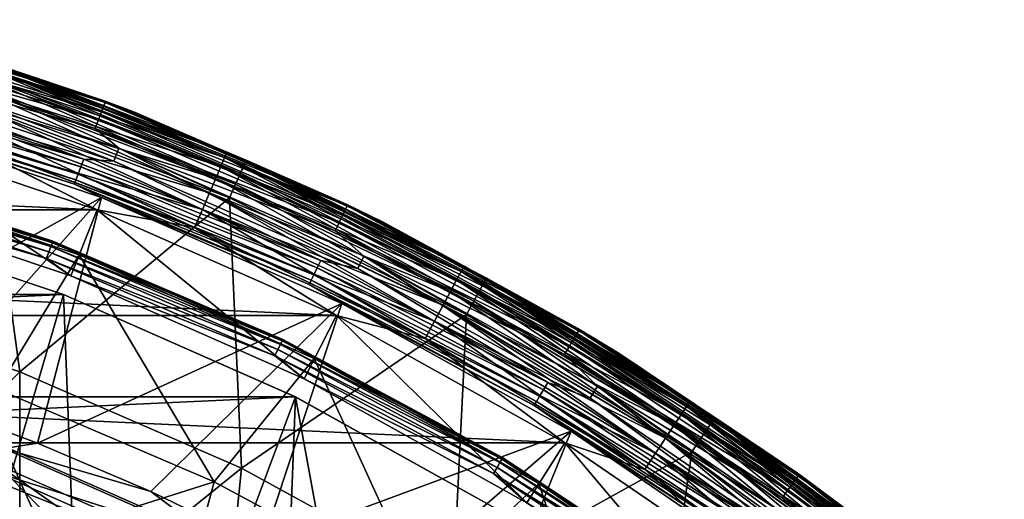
# Model space of a CAD drawing. Header units: metres. Extents: x -22 to 22, y 0 to 204.
# Tile 496 of 497: x 7.25 to 14.8, y 199.67 to 203.35. Entities that reach past the tile are written whole.
import ezdxf

# ---------------------------------------------------------------- set-up
doc = ezdxf.new("R2010")
doc.units = ezdxf.units.M
doc.layers.add('solid_002_SW0002', color=7, linetype='CONTINUOUS')
doc.layers.add('solid_002_SW0002_01', color=7, linetype='CONTINUOUS')

msp = doc.modelspace()

# ---------------------------------------------------------------- linework, layer by layer
at = {"layer": 'solid_002_SW0002'}
for points in [[(7.585134, 201.24202, 0.72), (-7.585134, 201.24202, 0.72), (-9.361092, 200.458115, 0.72)], [(9.361092, 200.458115, 0.72), (-9.361092, 200.458115, 0.72), (-11.055089, 199.514206, 0.72)]]:
    msp.add_3dface(points, dxfattribs=at)
at = {"layer": 'solid_002_SW0002_01'}
for points in [[(5.962482, 203.264572, 242.637985), (5.975168, 203.310532, 242.700211), (7.891852, 202.687759, 242.700211)], [(5.975168, 203.310532, 242.700211), (5.983131, 203.339386, 242.772659), (7.90237, 202.71579, 242.772659)], [(7.891852, 202.687759, 242.700211), (5.975168, 203.310532, 242.700211), (7.90237, 202.71579, 242.772659)], [(6.157417, 203.301071, 242.850006), (5.978518, 203.351181, 254.109192), (7.896465, 202.728836, 254.109192)], [(7.066217, 203.006973, 254.275314), (7.896465, 202.728836, 254.109192), (5.978518, 203.351181, 254.109192)], [(7.90237, 202.71579, 242.772659), (5.983131, 203.339386, 242.772659), (6.157417, 203.301071, 242.850006)], [(6.157417, 203.301071, 0.8), (6.157417, 203.301071, 240.449997), (8.127937, 202.640625, 240.449997)], [(6.948132, 203.044159, 240.606079), (8.127937, 202.640625, 240.449997), (6.157417, 203.301071, 240.449997)], [(8.127937, 202.640625, 0.8), (6.157417, 203.301071, 0.8), (8.127937, 202.640625, 240.449997)], [(6.948189, 203.044327, 0.644852), (6.157417, 203.301071, 0.8), (8.127937, 202.640625, 0.8)], [(8.127937, 202.640625, 242.850006), (6.157417, 203.301071, 242.850006), (7.896465, 202.728836, 254.109192)], [(7.90237, 202.71579, 242.772659), (6.157417, 203.301071, 242.850006), (8.127937, 202.640625, 242.850006)], [(5.945941, 203.204636, 242.590225), (5.962482, 203.264572, 242.637985), (7.875098, 202.643127, 242.637985)], [(7.875098, 202.643127, 242.637985), (5.962482, 203.264572, 242.637985), (7.891852, 202.687759, 242.700211)], [(5.926674, 203.134827, 242.560226), (5.945941, 203.204636, 242.590225), (7.853251, 202.584915, 242.590225)], [(7.853251, 202.584915, 242.590225), (5.945941, 203.204636, 242.590225), (7.875098, 202.643127, 242.637985)], [(7.827804, 202.517105, 242.560226), (6.06556, 203.014999, 242.550003), (5.926674, 203.134827, 242.560226)], [(7.827804, 202.517105, 242.560226), (5.926674, 203.134827, 242.560226), (7.853251, 202.584915, 242.590225)], [(7.970619, 202.265915, 242.550003), (6.036558, 202.913025, 242.550003), (6.06556, 203.014999, 242.550003)], [(7.970619, 202.265915, 242.550003), (6.06556, 203.014999, 242.550003), (8.008899, 202.364792, 242.550003)], [(7.827804, 202.517105, 242.560226), (8.008899, 202.364792, 242.550003), (6.06556, 203.014999, 242.550003)], [(6.934046, 203.000793, 240.756287), (6.911165, 202.930374, 240.894714), (8.790006, 202.225235, 240.894714)], [(6.934157, 203.001144, 0.494579), (8.819247, 202.293655, 0.494579), (6.911327, 202.930878, 0.356066)], [(6.948132, 203.044159, 240.606079), (6.934046, 203.000793, 240.756287), (8.819106, 202.29332, 240.756287)], [(8.819106, 202.29332, 240.756287), (6.934046, 203.000793, 240.756287), (8.790006, 202.225235, 240.894714)], [(6.948189, 203.044327, 0.644852), (8.837093, 202.335403, 0.644852), (6.934157, 203.001144, 0.494579)], [(8.837093, 202.335403, 0.644852), (8.819247, 202.293655, 0.494579), (6.934157, 203.001144, 0.494579)], [(8.837022, 202.335236, 240.606079), (8.127937, 202.640625, 240.449997), (6.948132, 203.044159, 240.606079)], [(8.837022, 202.335236, 240.606079), (6.948132, 203.044159, 240.606079), (8.819106, 202.29332, 240.756287)], [(6.948189, 203.044327, 0.644852), (8.127937, 202.640625, 0.8), (8.837093, 202.335403, 0.644852)], [(7.066217, 203.006973, 254.275314), (7.05317, 202.96756, 254.437454), (8.967161, 202.235458, 254.437454)], [(8.983749, 202.273514, 254.275314), (7.896465, 202.728836, 254.109192), (7.066217, 203.006973, 254.275314)], [(8.983749, 202.273514, 254.275314), (7.066217, 203.006973, 254.275314), (8.967161, 202.235458, 254.437454)], [(7.739406, 202.28157, 242.557785), (5.859746, 202.892303, 242.557785), (6.036558, 202.913025, 242.550003)], [(7.739406, 202.28157, 242.557785), (6.036558, 202.913025, 242.550003), (7.970619, 202.265915, 242.550003)], [(6.911165, 202.930374, 240.894714), (6.880372, 202.835602, 241.016022), (8.750841, 202.133606, 241.016022)], [(6.911327, 202.930878, 0.356066), (8.790211, 202.225723, 0.356066), (6.880578, 202.836243, 0.234648)], [(8.790006, 202.225235, 240.894714), (6.911165, 202.930374, 240.894714), (8.750841, 202.133606, 241.016022)], [(8.819247, 202.293655, 0.494579), (8.790211, 202.225723, 0.356066), (6.911327, 202.930878, 0.356066)], [(7.05317, 202.96756, 254.437454), (7.031807, 202.90303, 254.590393), (8.940001, 202.173141, 254.590393)], [(8.967161, 202.235458, 254.437454), (7.05317, 202.96756, 254.437454), (8.940001, 202.173141, 254.590393)], [(5.8426, 202.830185, 242.58078), (5.859746, 202.892303, 242.557785), (7.739406, 202.28157, 242.557785)], [(6.880372, 202.835602, 241.016022), (6.842852, 202.720139, 241.115524), (8.70312, 202.021957, 241.115524)], [(6.880578, 202.836243, 0.234648), (8.751102, 202.134216, 0.234648), (6.843094, 202.720871, 0.134999)], [(8.750841, 202.133606, 241.016022), (6.880372, 202.835602, 241.016022), (8.70312, 202.021957, 241.115524)], [(8.790211, 202.225723, 0.356066), (8.751102, 202.134216, 0.234648), (6.880578, 202.836243, 0.234648)], [(7.031807, 202.90303, 254.590393), (7.002727, 202.815186, 254.729858), (8.90303, 202.088318, 254.729858)], [(8.940001, 202.173141, 254.590393), (7.031807, 202.90303, 254.590393), (8.90303, 202.088318, 254.729858)], [(5.827287, 202.774704, 242.617767), (7.696535, 202.167343, 242.617767), (5.814602, 202.728729, 242.66684)], [(5.8426, 202.830185, 242.58078), (7.716761, 202.221237, 242.58078), (5.827287, 202.774704, 242.617767)], [(7.716761, 202.221237, 242.58078), (7.696535, 202.167343, 242.617767), (5.827287, 202.774704, 242.617767)], [(5.8426, 202.830185, 242.58078), (7.739406, 202.28157, 242.557785), (7.716761, 202.221237, 242.58078)], [(7.002727, 202.815186, 254.729858), (6.966783, 202.706604, 254.851822), (8.857333, 201.983459, 254.851822)], [(8.90303, 202.088318, 254.729858), (7.002727, 202.815186, 254.729858), (8.857333, 201.983459, 254.851822)], [(6.966783, 202.706604, 254.851822), (5.490103, 201.232071, 256.398529), (7.249056, 200.651016, 256.398529)], [(5.814602, 202.728729, 242.66684), (7.679781, 202.122696, 242.66684), (5.805205, 202.694687, 242.725449)], [(5.805205, 202.694687, 242.725449), (7.66737, 202.08963, 242.725449), (5.965853, 202.627792, 242.790192)], [(7.679781, 202.122696, 242.66684), (7.66737, 202.08963, 242.725449), (5.805205, 202.694687, 242.725449)], [(7.696535, 202.167343, 242.617767), (7.679781, 202.122696, 242.66684), (5.814602, 202.728729, 242.66684)], [(6.842852, 202.720139, 241.115524), (6.800049, 202.588394, 241.189407), (8.648682, 201.894592, 241.189407)], [(6.843094, 202.720871, 0.134999), (8.703428, 202.02269, 0.134999), (6.800318, 202.589233, 0.060957)], [(8.70312, 202.021957, 241.115524), (6.842852, 202.720139, 241.115524), (8.648682, 201.894592, 241.189407)], [(8.751102, 202.134216, 0.234648), (8.703428, 202.02269, 0.134999), (6.843094, 202.720871, 0.134999)], [(8.857333, 201.983459, 254.851822), (6.966783, 202.706604, 254.851822), (7.249056, 200.651016, 256.398529)], [(7.875098, 202.643127, 242.637985), (7.891852, 202.687759, 242.700211), (9.744996, 201.895691, 242.700211)], [(7.891852, 202.687759, 242.700211), (7.90237, 202.71579, 242.772659), (9.757984, 201.922668, 242.772659)], [(9.744996, 201.895691, 242.700211), (7.891852, 202.687759, 242.700211), (9.757984, 201.922668, 242.772659)], [(8.127937, 202.640625, 242.850006), (7.896465, 202.728836, 254.109192), (9.750994, 201.937286, 254.109192)], [(8.983749, 202.273514, 254.275314), (9.750994, 201.937286, 254.109192), (7.896465, 202.728836, 254.109192)], [(9.757984, 201.922668, 242.772659), (7.90237, 202.71579, 242.772659), (8.127937, 202.640625, 242.850006)], [(5.597085, 200.721924, 252.292862), (5.965853, 202.627792, 242.790192), (7.875068, 201.9879, 242.790192)], [(7.66737, 202.08963, 242.725449), (7.875068, 201.9879, 242.790192), (5.965853, 202.627792, 242.790192)], [(7.853251, 202.584915, 242.590225), (7.875098, 202.643127, 242.637985), (9.724308, 201.852737, 242.637985)], [(9.724308, 201.852737, 242.637985), (7.875098, 202.643127, 242.637985), (9.744996, 201.895691, 242.700211)], [(8.127937, 202.640625, 0.8), (8.127937, 202.640625, 240.449997), (10.029113, 201.801178, 240.449997)], [(8.837022, 202.335236, 240.606079), (10.029113, 201.801178, 240.449997), (8.127937, 202.640625, 240.449997)], [(10.029113, 201.801178, 0.8), (8.127937, 202.640625, 0.8), (10.029113, 201.801178, 240.449997)], [(8.837093, 202.335403, 0.644852), (8.127937, 202.640625, 0.8), (10.029113, 201.801178, 0.8)], [(10.029113, 201.801178, 242.850006), (8.127937, 202.640625, 242.850006), (9.750994, 201.937286, 254.109192)], [(9.757984, 201.922668, 242.772659), (8.127937, 202.640625, 242.850006), (10.029113, 201.801178, 242.850006)], [(6.800049, 202.588394, 241.189407), (6.753612, 202.44548, 241.234818), (8.589621, 201.756409, 241.234818)], [(6.800318, 202.589233, 0.060957), (8.649024, 201.895401, 0.060957), (6.753898, 202.446365, 0.015372)], [(8.648682, 201.894592, 241.189407), (6.800049, 202.588394, 241.189407), (8.589621, 201.756409, 241.234818)], [(8.703428, 202.02269, 0.134999), (8.649024, 201.895401, 0.060957), (6.800318, 202.589233, 0.060957)], [(7.827804, 202.517105, 242.560226), (7.853251, 202.584915, 242.590225), (9.697331, 201.796722, 242.590225)], [(9.697331, 201.796722, 242.590225), (7.853251, 202.584915, 242.590225), (9.724308, 201.852737, 242.637985)], [(-7.841535, 201.893372), (-5.942489, 202.530304), (7.841534, 201.893372)], [(-5.942489, 202.530304), (5.942489, 202.530304), (7.841534, 201.893372)], [(5.790373, 202.006287, 241.25), (7.640883, 201.385941, 241.25), (5.94249, 202.530304, 241.25)], [(6.753898, 202.446365, 0.015372), (7.841534, 201.893372), (5.942489, 202.530304)], [(7.640883, 201.385941, 241.25), (7.841535, 201.893372, 241.25), (5.94249, 202.530304, 241.25)], [(6.753612, 202.44548, 241.234818), (5.94249, 202.530304, 241.25), (7.841535, 201.893372, 241.25)], [(9.665908, 201.731461, 242.560226), (8.008899, 202.364792, 242.550003), (7.827804, 202.517105, 242.560226)], [(9.665908, 201.731461, 242.560226), (7.827804, 202.517105, 242.560226), (9.697331, 201.796722, 242.590225)], [(8.589621, 201.756409, 241.234818), (6.753612, 202.44548, 241.234818), (7.841535, 201.893372, 241.25)], [(6.753898, 202.446365, 0.015372), (8.589984, 201.757263, 0.015372), (7.841534, 201.893372)], [(8.649024, 201.895401, 0.060957), (8.589984, 201.757263, 0.015372), (6.753898, 202.446365, 0.015372)], [(9.839531, 201.441986, 242.550003), (7.970619, 202.265915, 242.550003), (8.008899, 202.364792, 242.550003)], [(9.839531, 201.441986, 242.550003), (8.008899, 202.364792, 242.550003), (9.886774, 201.536911, 242.550003)], [(9.665908, 201.731461, 242.560226), (9.886774, 201.536911, 242.550003), (8.008899, 202.364792, 242.550003)], [(8.837022, 202.335236, 240.606079), (8.819106, 202.29332, 240.756287), (10.63316, 201.419724, 240.756287)], [(8.837093, 202.335403, 0.644852), (10.654847, 201.460022, 0.644852), (8.819247, 202.293655, 0.494579)], [(10.65476, 201.459869, 240.606079), (10.029113, 201.801178, 240.449997), (8.837022, 202.335236, 240.606079)], [(10.65476, 201.459869, 240.606079), (8.837022, 202.335236, 240.606079), (10.63316, 201.419724, 240.756287)], [(8.837093, 202.335403, 0.644852), (10.029113, 201.801178, 0.8), (10.654847, 201.460022, 0.644852)], [(5.677411, 202.231628, 241.377365), (7.498582, 201.639908, 241.377365), (5.669478, 202.202896, 241.3255)], [(5.680908, 202.244308, 241.43573), (7.503201, 201.652206, 241.43573), (5.677411, 202.231628, 241.377365)], [(7.503201, 201.652206, 241.43573), (7.498582, 201.639908, 241.377365), (5.677411, 202.231628, 241.377365)], [(5.679657, 202.239777, 241.495361), (7.501549, 201.647812, 241.495361), (5.680908, 202.244308, 241.43573)], [(5.679657, 202.239777, 241.495361), (5.836421, 202.172897, 241.550888), (7.501549, 201.647812, 241.495361)], [(7.501549, 201.647812, 241.495361), (7.503201, 201.652206, 241.43573), (5.680908, 202.244308, 241.43573)], [(7.716761, 202.221237, 242.58078), (7.739406, 202.28157, 242.557785), (9.556752, 201.504807, 242.557785)], [(9.556752, 201.504807, 242.557785), (7.739406, 202.28157, 242.557785), (7.970619, 202.265915, 242.550003)], [(9.556752, 201.504807, 242.557785), (7.970619, 202.265915, 242.550003), (9.839531, 201.441986, 242.550003)], [(8.819106, 202.29332, 240.756287), (8.790006, 202.225235, 240.894714), (10.598073, 201.354523, 240.894714)], [(8.819247, 202.293655, 0.494579), (10.63333, 201.420044, 0.494579), (8.790211, 202.225723, 0.356066)], [(10.63316, 201.419724, 240.756287), (8.819106, 202.29332, 240.756287), (10.598073, 201.354523, 240.894714)], [(10.654847, 201.460022, 0.644852), (10.63333, 201.420044, 0.494579), (8.819247, 202.293655, 0.494579)], [(8.967161, 202.235458, 254.437454), (8.940001, 202.173141, 254.590393), (10.773672, 201.272263, 254.590393)], [(8.983749, 202.273514, 254.275314), (8.967161, 202.235458, 254.437454), (10.806403, 201.331833, 254.437454)], [(10.806403, 201.331833, 254.437454), (8.967161, 202.235458, 254.437454), (10.773672, 201.272263, 254.590393)], [(10.826393, 201.368225, 254.275314), (9.750994, 201.937286, 254.109192), (8.983749, 202.273514, 254.275314)], [(10.826393, 201.368225, 254.275314), (8.983749, 202.273514, 254.275314), (10.806403, 201.331833, 254.437454)], [(5.657821, 202.16066, 241.28479), (7.472708, 201.570953, 241.28479), (5.64348, 202.108688, 241.258835)], [(5.669478, 202.202896, 241.3255), (7.488105, 201.611984, 241.3255), (5.657821, 202.16066, 241.28479)], [(7.488105, 201.611984, 241.3255), (7.472708, 201.570953, 241.28479), (5.657821, 202.16066, 241.28479)], [(7.498582, 201.639908, 241.377365), (7.488105, 201.611984, 241.3255), (5.669478, 202.202896, 241.3255)], [(7.077131, 200.516953, 243.388596), (7.704214, 201.546875, 241.550888), (5.836421, 202.172897, 241.550888)], [(7.501549, 201.647812, 241.495361), (5.836421, 202.172897, 241.550888), (7.704214, 201.546875, 241.550888)], [(7.696535, 202.167343, 242.617767), (9.503816, 201.394882, 242.617767), (7.679781, 202.122696, 242.66684)], [(7.716761, 202.221237, 242.58078), (9.52879, 201.446732, 242.58078), (7.696535, 202.167343, 242.617767)], [(9.52879, 201.446732, 242.58078), (9.503816, 201.394882, 242.617767), (7.696535, 202.167343, 242.617767)], [(7.716761, 202.221237, 242.58078), (9.556752, 201.504807, 242.557785), (9.52879, 201.446732, 242.58078)], [(8.790006, 202.225235, 240.894714), (8.750841, 202.133606, 241.016022), (10.550853, 201.266769, 241.016022)], [(8.790211, 202.225723, 0.356066), (10.598321, 201.35498, 0.356066), (8.751102, 202.134216, 0.234648)], [(10.598073, 201.354523, 240.894714), (8.790006, 202.225235, 240.894714), (10.550853, 201.266769, 241.016022)], [(10.63333, 201.420044, 0.494579), (10.598321, 201.35498, 0.356066), (8.790211, 202.225723, 0.356066)], [(8.940001, 202.173141, 254.590393), (8.90303, 202.088318, 254.729858), (10.729118, 201.191147, 254.729858)], [(10.773672, 201.272263, 254.590393), (8.940001, 202.173141, 254.590393), (10.729118, 201.191147, 254.729858)], [(5.64348, 202.108688, 241.258835), (7.453768, 201.520493, 241.258835), (5.790373, 202.006287, 241.25)], [(7.472708, 201.570953, 241.28479), (7.453768, 201.520493, 241.258835), (5.64348, 202.108688, 241.258835)], [(7.679781, 202.122696, 242.66684), (9.483127, 201.351913, 242.66684), (7.66737, 202.08963, 242.725449)], [(7.66737, 202.08963, 242.725449), (9.467801, 201.320099, 242.725449), (7.875068, 201.9879, 242.790192)], [(9.483127, 201.351913, 242.66684), (9.467801, 201.320099, 242.725449), (7.66737, 202.08963, 242.725449)], [(9.503816, 201.394882, 242.617767), (9.483127, 201.351913, 242.66684), (7.679781, 202.122696, 242.66684)], [(8.750841, 202.133606, 241.016022), (8.70312, 202.021957, 241.115524), (10.493317, 201.159851, 241.115524)], [(8.751102, 202.134216, 0.234648), (10.551168, 201.267349, 0.234648), (8.703428, 202.02269, 0.134999)], [(10.550853, 201.266769, 241.016022), (8.750841, 202.133606, 241.016022), (10.493317, 201.159851, 241.115524)], [(10.598321, 201.35498, 0.356066), (10.551168, 201.267349, 0.234648), (8.751102, 202.134216, 0.234648)], [(8.90303, 202.088318, 254.729858), (8.857333, 201.983459, 254.851822), (10.674048, 201.090912, 254.851822)], [(10.729118, 201.191147, 254.729858), (8.90303, 202.088318, 254.729858), (10.674048, 201.090912, 254.851822)], [(7.453768, 201.520493, 241.258835), (7.640883, 201.385941, 241.25), (5.790373, 202.006287, 241.25)], [(8.70312, 202.021957, 241.115524), (8.648682, 201.894592, 241.189407), (10.427679, 201.037872, 241.189407)], [(8.703428, 202.02269, 0.134999), (10.493688, 201.160538, 0.134999), (8.649024, 201.895401, 0.060957)], [(10.493317, 201.159851, 241.115524), (8.70312, 202.021957, 241.115524), (10.427679, 201.037872, 241.189407)], [(10.551168, 201.267349, 0.234648), (10.493688, 201.160538, 0.134999), (8.703428, 202.02269, 0.134999)], [(6.497748, 200.434006, 252.292862), (5.597085, 200.721924, 252.292862), (7.875068, 201.9879, 242.790192)], [(7.383691, 200.103577, 252.292862), (6.497748, 200.434006, 252.292862), (7.875068, 201.9879, 242.790192)], [(8.857333, 201.983459, 254.851822), (7.249056, 200.651016, 256.398529), (8.947808, 199.912231, 256.398529)], [(7.383691, 200.103577, 252.292862), (7.875068, 201.9879, 242.790192), (9.717096, 201.174561, 242.790192)], [(9.467801, 201.320099, 242.725449), (9.717096, 201.174561, 242.790192), (7.875068, 201.9879, 242.790192)], [(10.674048, 201.090912, 254.851822), (8.857333, 201.983459, 254.851822), (8.947808, 199.912231, 256.398529)], [(10.029113, 201.801178, 242.850006), (9.750994, 201.937286, 254.109192), (11.527209, 200.98288, 254.109192)], [(10.826393, 201.368225, 254.275314), (11.527209, 200.98288, 254.109192), (9.750994, 201.937286, 254.109192)], [(-9.677405, 201.082596), (-7.841535, 201.893372), (9.677404, 201.082596)], [(-7.841535, 201.893372), (7.841534, 201.893372), (9.677404, 201.082596)], [(5.748125, 201.857834, 0.72), (-7.585134, 201.24202, 0.72), (7.585134, 201.24202, 0.72)], [(5.748125, 201.857834, 0.72), (7.585134, 201.24202, 0.72), (5.74832, 201.857651, 3)], [(5.74832, 201.857651, 3), (7.584943, 201.242157, 3), (6.312931, 196.904358, 3)], [(7.585134, 201.24202, 0.72), (7.584943, 201.242157, 3), (5.74832, 201.857651, 3)], [(7.640883, 201.385941, 241.25), (9.429894, 200.596283, 241.25), (7.841535, 201.893372, 241.25)], [(8.589984, 201.757263, 0.015372), (9.677404, 201.082596), (7.841534, 201.893372)], [(9.429894, 200.596283, 241.25), (9.677406, 201.082596, 241.25), (7.841535, 201.893372, 241.25)], [(8.589621, 201.756409, 241.234818), (7.841535, 201.893372, 241.25), (9.677406, 201.082596, 241.25)], [(8.648682, 201.894592, 241.189407), (8.589621, 201.756409, 241.234818), (10.35647, 200.905548, 241.234818)], [(8.649024, 201.895401, 0.060957), (10.428092, 201.038635, 0.060957), (8.589984, 201.757263, 0.015372)], [(10.427679, 201.037872, 241.189407), (8.648682, 201.894592, 241.189407), (10.35647, 200.905548, 241.234818)], [(10.493688, 201.160538, 0.134999), (10.428092, 201.038635, 0.060957), (8.649024, 201.895401, 0.060957)], [(9.724308, 201.852737, 242.637985), (9.744996, 201.895691, 242.700211), (11.519679, 200.940689, 242.700211)], [(9.744996, 201.895691, 242.700211), (9.757984, 201.922668, 242.772659), (11.535032, 200.966385, 242.772659)], [(11.519679, 200.940689, 242.700211), (9.744996, 201.895691, 242.700211), (11.535032, 200.966385, 242.772659)], [(11.535032, 200.966385, 242.772659), (9.757984, 201.922668, 242.772659), (10.029113, 201.801178, 242.850006)], [(9.665908, 201.731461, 242.560226), (9.697331, 201.796722, 242.590225), (11.463334, 200.84639, 242.590225)], [(9.697331, 201.796722, 242.590225), (9.724308, 201.852737, 242.637985), (11.495223, 200.899765, 242.637985)], [(11.463334, 200.84639, 242.590225), (9.697331, 201.796722, 242.590225), (11.495223, 200.899765, 242.637985)], [(11.495223, 200.899765, 242.637985), (9.724308, 201.852737, 242.637985), (11.519679, 200.940689, 242.700211)], [(10.029113, 201.801178, 0.8), (10.029113, 201.801178, 240.449997), (11.844724, 200.789886, 240.449997)], [(10.65476, 201.459869, 240.606079), (11.844724, 200.789886, 240.449997), (10.029113, 201.801178, 240.449997)], [(11.844724, 200.789886, 0.8), (10.029113, 201.801178, 0.8), (11.844724, 200.789886, 240.449997)], [(10.654847, 201.460022, 0.644852), (10.029113, 201.801178, 0.8), (11.844724, 200.789886, 0.8)], [(11.844724, 200.789886, 242.850006), (10.029113, 201.801178, 242.850006), (11.527209, 200.98288, 254.109192)], [(11.535032, 200.966385, 242.772659), (10.029113, 201.801178, 242.850006), (11.844724, 200.789886, 242.850006)], [(10.35647, 200.905548, 241.234818), (8.589621, 201.756409, 241.234818), (9.677406, 201.082596, 241.25)], [(8.589984, 201.757263, 0.015372), (10.356908, 200.906357, 0.015372), (9.677404, 201.082596)], [(10.428092, 201.038635, 0.060957), (10.356908, 200.906357, 0.015372), (8.589984, 201.757263, 0.015372)], [(11.426188, 200.784225, 242.560226), (9.886774, 201.536911, 242.550003), (9.665908, 201.731461, 242.560226)], [(11.426188, 200.784225, 242.560226), (9.665908, 201.731461, 242.560226), (11.463334, 200.84639, 242.590225)], [(7.498582, 201.639908, 241.377365), (9.259379, 200.887299, 241.377365), (7.488105, 201.611984, 241.3255)], [(7.503201, 201.652206, 241.43573), (9.265083, 200.899139, 241.43573), (7.498582, 201.639908, 241.377365)], [(9.265083, 200.899139, 241.43573), (9.259379, 200.887299, 241.377365), (7.498582, 201.639908, 241.377365)], [(7.501549, 201.647812, 241.495361), (9.263042, 200.894913, 241.495361), (7.503201, 201.652206, 241.43573)], [(7.501549, 201.647812, 241.495361), (7.704214, 201.546875, 241.550888), (9.263042, 200.894913, 241.495361)], [(9.263042, 200.894913, 241.495361), (9.265083, 200.899139, 241.43573), (7.503201, 201.652206, 241.43573)], [(7.472708, 201.570953, 241.28479), (9.227429, 200.820953, 241.28479), (7.453768, 201.520493, 241.258835)], [(7.488105, 201.611984, 241.3255), (9.246443, 200.860443, 241.3255), (7.472708, 201.570953, 241.28479)], [(9.246443, 200.860443, 241.3255), (9.227429, 200.820953, 241.28479), (7.472708, 201.570953, 241.28479)], [(9.259379, 200.887299, 241.377365), (9.246443, 200.860443, 241.3255), (7.488105, 201.611984, 241.3255)], [(7.077131, 200.516953, 243.388596), (8.738965, 199.806641, 243.388596), (7.704214, 201.546875, 241.550888)], [(7.453768, 201.520493, 241.258835), (9.204041, 200.772385, 241.258835), (7.640883, 201.385941, 241.25)], [(9.227429, 200.820953, 241.28479), (9.204041, 200.772385, 241.258835), (7.453768, 201.520493, 241.258835)], [(8.738965, 199.806641, 243.388596), (9.506278, 200.751175, 241.550888), (7.704214, 201.546875, 241.550888)], [(9.263042, 200.894913, 241.495361), (7.704214, 201.546875, 241.550888), (9.506278, 200.751175, 241.550888)], [(9.52879, 201.446732, 242.58078), (9.556752, 201.504807, 242.557785), (11.297153, 200.568253, 242.557785)], [(11.297153, 200.568253, 242.557785), (9.556752, 201.504807, 242.557785), (9.839531, 201.441986, 242.550003)], [(11.623032, 200.449203, 242.550003), (9.839531, 201.441986, 242.550003), (9.886774, 201.536911, 242.550003)], [(11.623032, 200.449203, 242.550003), (9.886774, 201.536911, 242.550003), (11.67883, 200.539352, 242.550003)], [(11.426188, 200.784225, 242.560226), (11.67883, 200.539352, 242.550003), (9.886774, 201.536911, 242.550003)], [(9.52879, 201.446732, 242.58078), (11.264099, 200.512924, 242.58078), (9.503816, 201.394882, 242.617767)], [(9.52879, 201.446732, 242.58078), (11.297153, 200.568253, 242.557785), (11.264099, 200.512924, 242.58078)], [(11.297153, 200.568253, 242.557785), (9.839531, 201.441986, 242.550003), (11.623032, 200.449203, 242.550003)], [(10.63316, 201.419724, 240.756287), (10.598073, 201.354523, 240.894714), (12.320811, 200.325226, 240.894714)], [(10.63333, 201.420044, 0.494579), (12.3618, 200.387329, 0.494579), (10.598321, 201.35498, 0.356066)], [(10.65476, 201.459869, 240.606079), (10.63316, 201.419724, 240.756287), (12.361601, 200.387024, 240.756287)], [(12.361601, 200.387024, 240.756287), (10.63316, 201.419724, 240.756287), (12.320811, 200.325226, 240.894714)], [(10.654847, 201.460022, 0.644852), (12.386815, 200.425217, 0.644852), (10.63333, 201.420044, 0.494579)], [(12.386815, 200.425217, 0.644852), (12.3618, 200.387329, 0.494579), (10.63333, 201.420044, 0.494579)], [(12.386714, 200.425064, 240.606079), (11.844724, 200.789886, 240.449997), (10.65476, 201.459869, 240.606079)], [(12.386714, 200.425064, 240.606079), (10.65476, 201.459869, 240.606079), (12.361601, 200.387024, 240.756287)], [(10.654847, 201.460022, 0.644852), (11.844724, 200.789886, 0.8), (12.386815, 200.425217, 0.644852)], [(9.204041, 200.772385, 241.258835), (9.429894, 200.596283, 241.25), (7.640883, 201.385941, 241.25)], [(9.483127, 201.351913, 242.66684), (11.21012, 200.422577, 242.66684), (9.467801, 201.320099, 242.725449)], [(9.503816, 201.394882, 242.617767), (11.234576, 200.463516, 242.617767), (9.483127, 201.351913, 242.66684)], [(11.234576, 200.463516, 242.617767), (11.21012, 200.422577, 242.66684), (9.483127, 201.351913, 242.66684)], [(11.264099, 200.512924, 242.58078), (11.234576, 200.463516, 242.617767), (9.503816, 201.394882, 242.617767)], [(10.598073, 201.354523, 240.894714), (10.550853, 201.266769, 241.016022), (12.265915, 200.242065, 241.016022)], [(10.598321, 201.35498, 0.356066), (12.3211, 200.325668, 0.356066), (10.551168, 201.267349, 0.234648)], [(12.320811, 200.325226, 240.894714), (10.598073, 201.354523, 240.894714), (12.265915, 200.242065, 241.016022)], [(12.3618, 200.387329, 0.494579), (12.3211, 200.325668, 0.356066), (10.598321, 201.35498, 0.356066)], [(10.806403, 201.331833, 254.437454), (10.773672, 201.272263, 254.590393), (12.517533, 200.207886, 254.590393)], [(10.826393, 201.368225, 254.275314), (10.806403, 201.331833, 254.437454), (12.555562, 200.264236, 254.437454)], [(12.555562, 200.264236, 254.437454), (10.806403, 201.331833, 254.437454), (12.517533, 200.207886, 254.590393)], [(12.578788, 200.298645, 254.275314), (11.527209, 200.98288, 254.109192), (10.826393, 201.368225, 254.275314)], [(12.578788, 200.298645, 254.275314), (10.826393, 201.368225, 254.275314), (12.555562, 200.264236, 254.437454)], [(9.467801, 201.320099, 242.725449), (11.192004, 200.392258, 242.725449), (9.717096, 201.174561, 242.790192)], [(11.21012, 200.422577, 242.66684), (11.192004, 200.392258, 242.725449), (9.467801, 201.320099, 242.725449)], [(10.550853, 201.266769, 241.016022), (10.493317, 201.159851, 241.115524), (12.199026, 200.140732, 241.115524)], [(10.551168, 201.267349, 0.234648), (12.266282, 200.24263, 0.234648), (10.493688, 201.160538, 0.134999)], [(12.265915, 200.242065, 241.016022), (10.550853, 201.266769, 241.016022), (12.199026, 200.140732, 241.115524)], [(12.3211, 200.325668, 0.356066), (12.266282, 200.24263, 0.234648), (10.551168, 201.267349, 0.234648)], [(10.773672, 201.272263, 254.590393), (10.729118, 201.191147, 254.729858), (12.465768, 200.13118, 254.729858)], [(12.517533, 200.207886, 254.590393), (10.773672, 201.272263, 254.590393), (12.465768, 200.13118, 254.729858)], [(7.585134, 201.24202, 0.72), (-9.361092, 200.458115, 0.72), (9.361092, 200.458115, 0.72)], [(5.700675, 199.125763, 257.816467), (7.249056, 200.651016, 256.398529), (5.490103, 201.232071, 256.398529)], [(7.584943, 201.242157, 3), (7.779213, 196.210922, 3), (6.312931, 196.904358, 3)], [(7.584943, 201.242157, 3), (9.362168, 200.457428, 3), (7.779213, 196.210922, 3)], [(9.361092, 200.458115, 0.72), (9.362168, 200.457428, 3), (7.584943, 201.242157, 3)], [(7.585134, 201.24202, 0.72), (9.361092, 200.458115, 0.72), (7.584943, 201.242157, 3)], [(10.729118, 201.191147, 254.729858), (10.674048, 201.090912, 254.851822), (12.401784, 200.036377, 254.851822)], [(12.465768, 200.13118, 254.729858), (10.729118, 201.191147, 254.729858), (12.401784, 200.036377, 254.851822)], [(8.252909, 199.731354, 252.292862), (7.383691, 200.103577, 252.292862), (9.717096, 201.174561, 242.790192)], [(9.10343, 199.318192, 252.292862), (8.252909, 199.731354, 252.292862), (9.717096, 201.174561, 242.790192)], [(9.10343, 199.318192, 252.292862), (9.717096, 201.174561, 242.790192), (11.476221, 200.194733, 242.790192)], [(11.192004, 200.392258, 242.725449), (11.476221, 200.194733, 242.790192), (9.717096, 201.174561, 242.790192)], [(10.493317, 201.159851, 241.115524), (10.427679, 201.037872, 241.189407), (12.12272, 200.025131, 241.189407)], [(10.493688, 201.160538, 0.134999), (12.199458, 200.141388, 0.134999), (10.428092, 201.038635, 0.060957)], [(12.199026, 200.140732, 241.115524), (10.493317, 201.159851, 241.115524), (12.12272, 200.025131, 241.189407)], [(12.266282, 200.24263, 0.234648), (12.199458, 200.141388, 0.134999), (10.493688, 201.160538, 0.134999)], [(-11.42846, 200.106323), (-9.677405, 201.082596), (11.428459, 200.106323)], [(-9.677405, 201.082596), (9.677404, 201.082596), (11.428459, 200.106323)], [(10.674048, 201.090912, 254.851822), (8.947808, 199.912231, 256.398529), (10.572252, 199.021881, 256.398529)], [(9.429894, 200.596283, 241.25), (11.136342, 199.645432, 241.25), (9.677406, 201.082596, 241.25)], [(10.356908, 200.906357, 0.015372), (11.428459, 200.106323), (9.677404, 201.082596)], [(11.136342, 199.645432, 241.25), (11.428461, 200.106323, 241.25), (9.677406, 201.082596, 241.25)], [(10.35647, 200.905548, 241.234818), (9.677406, 201.082596, 241.25), (11.428461, 200.106323, 241.25)], [(10.427679, 201.037872, 241.189407), (10.35647, 200.905548, 241.234818), (12.039935, 199.899719, 241.234818)], [(10.428092, 201.038635, 0.060957), (12.123199, 200.025864, 0.060957), (10.356908, 200.906357, 0.015372)], [(12.12272, 200.025131, 241.189407), (10.427679, 201.037872, 241.189407), (12.039935, 199.899719, 241.234818)], [(12.199458, 200.141388, 0.134999), (12.123199, 200.025864, 0.060957), (10.428092, 201.038635, 0.060957)], [(12.401784, 200.036377, 254.851822), (10.674048, 201.090912, 254.851822), (10.572252, 199.021881, 256.398529)], [(11.519679, 200.940689, 242.700211), (11.535032, 200.966385, 242.772659), (13.219208, 199.854675, 242.772659)], [(11.844724, 200.789886, 242.850006), (11.527209, 200.98288, 254.109192), (13.210847, 199.873276, 254.109192)], [(12.578788, 200.298645, 254.275314), (13.210847, 199.873276, 254.109192), (11.527209, 200.98288, 254.109192)], [(13.219208, 199.854675, 242.772659), (11.535032, 200.966385, 242.772659), (11.844724, 200.789886, 242.850006)], [(9.259379, 200.887299, 241.377365), (10.945626, 199.979889, 241.377365), (9.246443, 200.860443, 241.3255)], [(9.265083, 200.899139, 241.43573), (10.952368, 199.99118, 241.43573), (9.259379, 200.887299, 241.377365)], [(10.952368, 199.99118, 241.43573), (10.945626, 199.979889, 241.377365), (9.259379, 200.887299, 241.377365)], [(9.263042, 200.894913, 241.495361), (10.949956, 199.987137, 241.495361), (9.265083, 200.899139, 241.43573)], [(9.263042, 200.894913, 241.495361), (9.506278, 200.751175, 241.550888), (10.949956, 199.987137, 241.495361)], [(10.949956, 199.987137, 241.495361), (10.952368, 199.99118, 241.43573), (9.265083, 200.899139, 241.43573)], [(12.039935, 199.899719, 241.234818), (10.35647, 200.905548, 241.234818), (11.428461, 200.106323, 241.25)], [(10.356908, 200.906357, 0.015372), (12.040444, 199.900497, 0.015372), (11.428459, 200.106323)], [(12.123199, 200.025864, 0.060957), (12.040444, 199.900497, 0.015372), (10.356908, 200.906357, 0.015372)], [(11.463334, 200.84639, 242.590225), (11.495223, 200.899765, 242.637985), (13.173586, 199.791885, 242.637985)], [(11.495223, 200.899765, 242.637985), (11.519679, 200.940689, 242.700211), (13.201612, 199.83046, 242.700211)], [(13.173586, 199.791885, 242.637985), (11.495223, 200.899765, 242.637985), (13.201612, 199.83046, 242.700211)], [(13.201612, 199.83046, 242.700211), (11.519679, 200.940689, 242.700211), (13.219208, 199.854675, 242.772659)], [(9.227429, 200.820953, 241.28479), (10.907858, 199.916672, 241.28479), (9.204041, 200.772385, 241.258835)], [(9.246443, 200.860443, 241.3255), (10.930333, 199.9543, 241.3255), (9.227429, 200.820953, 241.28479)], [(10.930333, 199.9543, 241.3255), (10.907858, 199.916672, 241.28479), (9.227429, 200.820953, 241.28479)], [(10.945626, 199.979889, 241.377365), (10.930333, 199.9543, 241.3255), (9.246443, 200.860443, 241.3255)], [(11.426188, 200.784225, 242.560226), (11.463334, 200.84639, 242.590225), (13.13704, 199.741592, 242.590225)], [(13.13704, 199.741592, 242.590225), (11.463334, 200.84639, 242.590225), (13.173586, 199.791885, 242.637985)], [(8.738965, 199.806641, 243.388596), (10.330437, 198.950241, 243.388596), (9.506278, 200.751175, 241.550888)], [(9.204041, 200.772385, 241.258835), (10.880211, 199.870407, 241.258835), (9.429894, 200.596283, 241.25)], [(10.907858, 199.916672, 241.28479), (10.880211, 199.870407, 241.258835), (9.204041, 200.772385, 241.258835)], [(10.330437, 198.950241, 243.388596), (11.227238, 199.792618, 241.550888), (9.506278, 200.751175, 241.550888)], [(10.949956, 199.987137, 241.495361), (9.506278, 200.751175, 241.550888), (11.227238, 199.792618, 241.550888)], [(13.094472, 199.682999, 242.560226), (11.67883, 200.539352, 242.550003), (11.426188, 200.784225, 242.560226)], [(13.094472, 199.682999, 242.560226), (11.426188, 200.784225, 242.560226), (13.13704, 199.741592, 242.590225)], [(11.844724, 200.789886, 0.8), (11.844724, 200.789886, 240.449997), (13.559279, 199.615387, 240.449997)], [(12.386714, 200.425064, 240.606079), (13.559279, 199.615387, 240.449997), (11.844724, 200.789886, 240.449997)], [(13.559279, 199.615387, 0.8), (11.844724, 200.789886, 0.8), (13.559279, 199.615387, 240.449997)], [(12.386815, 200.425217, 0.644852), (11.844724, 200.789886, 0.8), (13.559279, 199.615387, 0.8)], [(13.559279, 199.615387, 242.850006), (11.844724, 200.789886, 242.850006), (13.210847, 199.873276, 254.109192)], [(13.219208, 199.854675, 242.772659), (11.844724, 200.789886, 242.850006), (13.559279, 199.615387, 242.850006)], [(7.249804, 198.541672, 257.816467), (7.249056, 200.651016, 256.398529), (5.700675, 199.125763, 257.816467)], [(7.249804, 198.541672, 257.816467), (8.947808, 199.912231, 256.398529), (7.249056, 200.651016, 256.398529)], [(10.880211, 199.870407, 241.258835), (11.136342, 199.645432, 241.25), (9.429894, 200.596283, 241.25)], [(6.794024, 199.190033, 245.110703), (8.738965, 199.806641, 243.388596), (7.077131, 200.516953, 243.388596)], [(11.264099, 200.512924, 242.58078), (12.908717, 199.427322, 242.58078), (11.234576, 200.463516, 242.617767)], [(11.264099, 200.512924, 242.58078), (11.297153, 200.568253, 242.557785), (12.946597, 199.479462, 242.557785)], [(11.264099, 200.512924, 242.58078), (12.946597, 199.479462, 242.557785), (12.908717, 199.427322, 242.58078)], [(12.946597, 199.479462, 242.557785), (11.297153, 200.568253, 242.557785), (11.623032, 200.449203, 242.550003)], [(13.307053, 199.297012, 242.550003), (11.623032, 200.449203, 242.550003), (11.67883, 200.539352, 242.550003)], [(13.307053, 199.297012, 242.550003), (11.67883, 200.539352, 242.550003), (13.370929, 199.381622, 242.550003)], [(13.094472, 199.682999, 242.560226), (13.370929, 199.381622, 242.550003), (11.67883, 200.539352, 242.550003)], [(9.361092, 200.458115, 0.72), (-11.055089, 199.514206, 0.72), (11.055089, 199.514206, 0.72)], [(7.128961, 200.061966, 252.781387), (6.497748, 200.434006, 252.292862), (7.383691, 200.103577, 252.292862)], [(9.362168, 200.457428, 3), (9.166019, 195.379471, 3), (7.779213, 196.210922, 3)], [(9.362168, 200.457428, 3), (10.468056, 194.414185, 3), (9.166019, 195.379471, 3)], [(9.361092, 200.458115, 0.72), (11.055089, 199.514206, 0.72), (9.362168, 200.457428, 3)], [(9.362168, 200.457428, 3), (11.054381, 199.514633, 3), (10.468056, 194.414185, 3)], [(11.055089, 199.514206, 0.72), (11.054381, 199.514633, 3), (9.362168, 200.457428, 3)], [(11.21012, 200.422577, 242.66684), (12.846857, 199.342178, 242.66684), (11.192004, 200.392258, 242.725449)], [(11.234576, 200.463516, 242.617767), (12.874884, 199.380753, 242.617767), (11.21012, 200.422577, 242.66684)], [(12.874884, 199.380753, 242.617767), (12.846857, 199.342178, 242.66684), (11.21012, 200.422577, 242.66684)], [(12.908717, 199.427322, 242.58078), (12.874884, 199.380753, 242.617767), (11.234576, 200.463516, 242.617767)], [(12.946597, 199.479462, 242.557785), (11.623032, 200.449203, 242.550003), (13.307053, 199.297012, 242.550003)], [(12.386714, 200.425064, 240.606079), (12.361601, 200.387024, 240.756287), (13.990515, 199.203552, 240.756287)], [(12.386815, 200.425217, 0.644852), (14.019051, 199.239334, 0.644852), (12.3618, 200.387329, 0.494579)], [(14.018936, 199.239197, 240.606079), (13.559279, 199.615387, 240.449997), (12.386714, 200.425064, 240.606079)], [(14.018936, 199.239197, 240.606079), (12.386714, 200.425064, 240.606079), (13.990515, 199.203552, 240.756287)], [(12.386815, 200.425217, 0.644852), (13.559279, 199.615387, 0.8), (14.019051, 199.239334, 0.644852)], [(11.192004, 200.392258, 242.725449), (12.826096, 199.313599, 242.725449), (11.476221, 200.194733, 242.790192)], [(12.846857, 199.342178, 242.66684), (12.826096, 199.313599, 242.725449), (11.192004, 200.392258, 242.725449)], [(12.361601, 200.387024, 240.756287), (12.320811, 200.325226, 240.894714), (13.94435, 199.14566, 240.894714)], [(12.3618, 200.387329, 0.494579), (13.99074, 199.203827, 0.494579), (12.3211, 200.325668, 0.356066)], [(13.990515, 199.203552, 240.756287), (12.361601, 200.387024, 240.756287), (13.94435, 199.14566, 240.894714)], [(14.019051, 199.239334, 0.644852), (13.99074, 199.203827, 0.494579), (12.3618, 200.387329, 0.494579)], [(12.320811, 200.325226, 240.894714), (12.265915, 200.242065, 241.016022), (13.88222, 199.067749, 241.016022)], [(12.3211, 200.325668, 0.356066), (13.944676, 199.146072, 0.356066), (12.266282, 200.24263, 0.234648)], [(13.94435, 199.14566, 240.894714), (12.320811, 200.325226, 240.894714), (13.88222, 199.067749, 241.016022)], [(13.99074, 199.203827, 0.494579), (13.944676, 199.146072, 0.356066), (12.3211, 200.325668, 0.356066)], [(12.578788, 200.298645, 254.275314), (12.555562, 200.264236, 254.437454), (14.200058, 199.041534, 254.437454)], [(14.226326, 199.073685, 254.275314), (13.210847, 199.873276, 254.109192), (12.578788, 200.298645, 254.275314)], [(14.226326, 199.073685, 254.275314), (12.578788, 200.298645, 254.275314), (14.200058, 199.041534, 254.437454)], [(9.93333, 198.865036, 252.292862), (9.10343, 199.318192, 252.292862), (11.476221, 200.194733, 242.790192)], [(10.740726, 198.372894, 252.292862), (9.93333, 198.865036, 252.292862), (11.476221, 200.194733, 242.790192)], [(10.740726, 198.372894, 252.292862), (11.476221, 200.194733, 242.790192), (13.137435, 199.056778, 242.790192)], [(12.826096, 199.313599, 242.725449), (13.137435, 199.056778, 242.790192), (11.476221, 200.194733, 242.790192)], [(12.265915, 200.242065, 241.016022), (12.199026, 200.140732, 241.115524), (13.806517, 198.972824, 241.115524)], [(12.266282, 200.24263, 0.234648), (13.882635, 199.068268, 0.234648), (12.199458, 200.141388, 0.134999)], [(13.88222, 199.067749, 241.016022), (12.265915, 200.242065, 241.016022), (13.806517, 198.972824, 241.115524)], [(13.944676, 199.146072, 0.356066), (13.882635, 199.068268, 0.234648), (12.266282, 200.24263, 0.234648)], [(12.517533, 200.207886, 254.590393), (12.465768, 200.13118, 254.729858), (14.098503, 198.917236, 254.729858)], [(12.555562, 200.264236, 254.437454), (12.517533, 200.207886, 254.590393), (14.157048, 198.988892, 254.590393)], [(14.157048, 198.988892, 254.590393), (12.517533, 200.207886, 254.590393), (14.098503, 198.917236, 254.729858)], [(14.200058, 199.041534, 254.437454), (12.555562, 200.264236, 254.437454), (14.157048, 198.988892, 254.590393)], [(12.199026, 200.140732, 241.115524), (12.12272, 200.025131, 241.189407), (13.720156, 198.864532, 241.189407)], [(12.199458, 200.141388, 0.134999), (13.807006, 198.973434, 0.134999), (12.123199, 200.025864, 0.060957)], [(13.806517, 198.972824, 241.115524), (12.199026, 200.140732, 241.115524), (13.720156, 198.864532, 241.189407)], [(13.882635, 199.068268, 0.234648), (13.807006, 198.973434, 0.134999), (12.199458, 200.141388, 0.134999)], [(12.465768, 200.13118, 254.729858), (12.401784, 200.036377, 254.851822), (14.026139, 198.828659, 254.851822)], [(14.098503, 198.917236, 254.729858), (12.465768, 200.13118, 254.729858), (14.026139, 198.828659, 254.851822)], [(-13.081579, 198.973572), (-11.42846, 200.106323), (13.081578, 198.973572)], [(-11.42846, 200.106323), (11.428459, 200.106323), (13.081578, 198.973572)], [(5.792025, 200.01796, 240.75), (7.425138, 199.420349, 240.75), (7.132865, 200.076721, 241.25)], [(6.377619, 200.087585, 215.942123), (8.100345, 199.397934, 215.942123), (5.837974, 198.528336, 218.800003)], [(8.100345, 199.397934, 195.480133), (8.100345, 199.397934, 215.942123), (6.377619, 200.087585, 215.942123)], [(6.377619, 200.087585, 195.480133), (8.100345, 199.397934, 195.480133), (6.377619, 200.087585, 215.942123)], [(6.505377, 197.366058, 191.149994), (8.100345, 199.397934, 195.480133), (6.377619, 200.087585, 195.480133)], [(6.819746, 199.66124, 241.25), (7.132865, 200.076721, 241.25), (8.802987, 199.33963, 241.25)], [(7.058873, 199.881058, 253.25206), (7.128961, 200.061966, 252.781387), (8.79647, 199.325699, 252.781387)], [(7.128961, 200.061966, 252.781387), (7.383691, 200.103577, 252.292862), (8.252909, 199.731354, 252.292862)], [(8.79647, 199.325699, 252.781387), (7.128961, 200.061966, 252.781387), (8.252909, 199.731354, 252.292862)], [(7.425138, 199.420349, 240.75), (8.802987, 199.33963, 241.25), (7.132865, 200.076721, 241.25)], [(11.136342, 199.645432, 241.25), (12.747445, 198.542145, 241.25), (11.428461, 200.106323, 241.25)], [(12.040444, 199.900497, 0.015372), (13.081578, 198.973572), (11.428459, 200.106323)], [(12.747445, 198.542145, 241.25), (13.08158, 198.973572, 241.25), (11.428461, 200.106323, 241.25)], [(12.039935, 199.899719, 241.234818), (11.428461, 200.106323, 241.25), (13.08158, 198.973572, 241.25)], [(6.849926, 199.650024, 239.5), (7.425138, 199.420349, 240.75), (5.792025, 200.01796, 240.75)], [(5.982752, 199.956696, 237.899994), (5.792025, 200.01796, 235.75), (7.425138, 199.420349, 235.75)], [(6.295854, 199.851334, 231.449997), (7.425138, 199.420349, 235.75), (5.792025, 200.01796, 235.75)], [(12.401784, 200.036377, 254.851822), (10.572252, 199.021881, 256.398529), (12.108897, 197.987335, 256.398529)], [(10.945626, 199.979889, 241.377365), (12.543744, 198.924988, 241.377365), (10.930333, 199.9543, 241.3255)], [(10.952368, 199.99118, 241.43573), (12.551471, 198.935623, 241.43573), (10.945626, 199.979889, 241.377365)], [(12.551471, 198.935623, 241.43573), (12.543744, 198.924988, 241.377365), (10.945626, 199.979889, 241.377365)], [(10.949956, 199.987137, 241.495361), (12.548707, 198.931808, 241.495361), (10.952368, 199.99118, 241.43573)], [(10.949956, 199.987137, 241.495361), (11.227238, 199.792618, 241.550888), (12.548707, 198.931808, 241.495361)], [(12.548707, 198.931808, 241.495361), (12.551471, 198.935623, 241.43573), (10.952368, 199.99118, 241.43573)], [(12.12272, 200.025131, 241.189407), (12.039935, 199.899719, 241.234818), (13.626462, 198.74704, 241.234818)], [(12.123199, 200.025864, 0.060957), (13.720698, 198.865219, 0.060957), (12.040444, 199.900497, 0.015372)], [(14.026139, 198.828659, 254.851822), (12.401784, 200.036377, 254.851822), (12.108897, 197.987335, 256.398529)], [(13.720156, 198.864532, 241.189407), (12.12272, 200.025131, 241.189407), (13.626462, 198.74704, 241.234818)], [(13.807006, 198.973434, 0.134999), (13.720698, 198.865219, 0.060957), (12.123199, 200.025864, 0.060957)], [(6.849926, 199.650024, 237.899994), (5.982752, 199.956696, 237.899994), (7.425138, 199.420349, 235.75)], [(6.038413, 199.846741, 23.082365), (7.756856, 199.182877, 23.082365), (6.070743, 199.944107, 23.525528)], [(6.072571, 199.949615, 172.802139), (7.800734, 199.281998, 172.802139), (6.045328, 199.867569, 173.21167)], [(6.070743, 199.944107, 23.525528), (7.798387, 199.276688, 23.525528), (6.312412, 199.898514, 23.978655)], [(7.756856, 199.182877, 23.082365), (7.798387, 199.276688, 23.525528), (6.070743, 199.944107, 23.525528)], [(6.072571, 199.949615, 172.802139), (6.312412, 199.898514, 172.388748), (7.800734, 199.281998, 172.802139)], [(8.017509, 199.215897, 23.978655), (8.017509, 199.215897, 172.388748), (6.312412, 199.898514, 172.388748)], [(7.800734, 199.281998, 172.802139), (6.312412, 199.898514, 172.388748), (8.017509, 199.215897, 172.388748)], [(6.312412, 199.898514, 23.978655), (8.017509, 199.215897, 23.978655), (6.312412, 199.898514, 172.388748)], [(7.798387, 199.276688, 23.525528), (8.017509, 199.215897, 23.978655), (6.312412, 199.898514, 23.978655)], [(7.080723, 199.93631, 239.149994), (7.701459, 199.302277, 239.5), (6.849926, 199.650024, 239.5)], [(7.701459, 199.302277, 237.899994), (7.080723, 199.93631, 238.25), (6.849926, 199.650024, 237.899994)], [(8.736803, 199.205032, 239.149994), (7.701459, 199.302277, 239.5), (7.080723, 199.93631, 239.149994)], [(8.736803, 199.205032, 238.25), (8.736803, 199.205032, 239.149994), (7.080723, 199.93631, 239.149994)], [(7.080723, 199.93631, 238.25), (8.736803, 199.205032, 238.25), (7.080723, 199.93631, 239.149994)], [(8.53541, 198.914261, 237.899994), (8.736803, 199.205032, 238.25), (7.080723, 199.93631, 238.25)], [(8.53541, 198.914261, 237.899994), (7.080723, 199.93631, 238.25), (7.701459, 199.302277, 237.899994)], [(8.740063, 197.820511, 257.816467), (8.947808, 199.912231, 256.398529), (7.249804, 198.541672, 257.816467)], [(8.740063, 197.820511, 257.816467), (10.572252, 199.021881, 256.398529), (8.947808, 199.912231, 256.398529)], [(10.907858, 199.916672, 241.28479), (12.500462, 198.865402, 241.28479), (10.880211, 199.870407, 241.258835)], [(10.930333, 199.9543, 241.3255), (12.526218, 198.900864, 241.3255), (10.907858, 199.916672, 241.28479)], [(12.526218, 198.900864, 241.3255), (12.500462, 198.865402, 241.28479), (10.907858, 199.916672, 241.28479)], [(12.543744, 198.924988, 241.377365), (12.526218, 198.900864, 241.3255), (10.930333, 199.9543, 241.3255)], [(13.626462, 198.74704, 241.234818), (12.039935, 199.899719, 241.234818), (13.08158, 198.973572, 241.25)], [(12.040444, 199.900497, 0.015372), (13.627038, 198.747772, 0.015372), (13.081578, 198.973572)], [(13.720698, 198.865219, 0.060957), (13.627038, 198.747772, 0.015372), (12.040444, 199.900497, 0.015372)], [(5.985342, 199.68689, 22.659809), (7.688681, 199.02887, 22.659809), (6.038413, 199.846741, 23.082365)], [(6.045328, 199.867569, 173.21167), (7.765738, 199.202942, 173.21167), (6.000389, 199.732224, 173.605179)], [(7.688681, 199.02887, 22.659809), (7.756856, 199.182877, 23.082365), (6.038413, 199.846741, 23.082365)], [(7.800734, 199.281998, 172.802139), (7.765738, 199.202942, 173.21167), (6.045328, 199.867569, 173.21167)], [(6.050561, 199.142578, 230.699997), (7.684943, 198.488297, 230.699997), (6.295854, 199.851334, 231.449997)], [(6.295854, 199.851334, 231.449997), (7.996494, 199.170532, 231.449997), (7.425138, 199.420349, 235.75)], [(7.684943, 198.488297, 230.699997), (7.996494, 199.170532, 231.449997), (6.295854, 199.851334, 231.449997)], [(6.967756, 199.645859, 253.694275), (7.058873, 199.881058, 253.25206), (8.709988, 199.152008, 253.25206)], [(8.709988, 199.152008, 253.25206), (7.058873, 199.881058, 253.25206), (8.79647, 199.325699, 252.781387)], [(10.880211, 199.870407, 241.258835), (12.468778, 198.821808, 241.258835), (11.136342, 199.645432, 241.25)], [(12.500462, 198.865402, 241.28479), (12.468778, 198.821808, 241.258835), (10.880211, 199.870407, 241.258835)], [(13.173586, 199.791885, 242.637985), (13.201612, 199.83046, 242.700211), (14.777255, 198.573929, 242.700211)], [(13.201612, 199.83046, 242.700211), (13.219208, 199.854675, 242.772659), (14.796949, 198.596466, 242.772659)], [(14.777255, 198.573929, 242.700211), (13.201612, 199.83046, 242.700211), (14.796949, 198.596466, 242.772659)], [(13.559279, 199.615387, 242.850006), (13.210847, 199.873276, 254.109192), (14.788384, 198.617401, 254.109192)], [(14.226326, 199.073685, 254.275314), (14.788384, 198.617401, 254.109192), (13.210847, 199.873276, 254.109192)], [(14.796949, 198.596466, 242.772659), (13.219208, 199.854675, 242.772659), (13.559279, 199.615387, 242.850006)], [(6.794024, 199.190033, 245.110703), (8.383104, 198.488083, 245.110703), (8.738965, 199.806641, 243.388596)], [(8.383104, 198.488083, 245.110703), (10.330437, 198.950241, 243.388596), (8.738965, 199.806641, 243.388596)], [(10.330437, 198.950241, 243.388596), (11.838735, 197.95462, 243.388596), (11.227238, 199.792618, 241.550888)], [(11.838735, 197.95462, 243.388596), (12.85241, 198.679337, 241.550888), (11.227238, 199.792618, 241.550888)], [(12.548707, 198.931808, 241.495361), (11.227238, 199.792618, 241.550888), (12.85241, 198.679337, 241.550888)], [(13.094472, 199.682999, 242.560226), (13.13704, 199.741592, 242.590225), (14.704975, 198.491196, 242.590225)], [(13.13704, 199.741592, 242.590225), (13.173586, 199.791885, 242.637985), (14.745883, 198.538025, 242.637985)], [(14.704975, 198.491196, 242.590225), (13.13704, 199.741592, 242.590225), (14.745883, 198.538025, 242.637985)], [(14.745883, 198.538025, 242.637985), (13.173586, 199.791885, 242.637985), (14.777255, 198.573929, 242.700211)], [(6.356141, 199.314865, 22.267574), (7.688681, 199.02887, 22.659809), (5.985342, 199.68689, 22.659809)], [(6.000389, 199.732224, 173.605179), (7.708011, 199.072525, 173.605179), (6.383963, 199.392136, 173.975021)], [(7.765738, 199.202942, 173.21167), (7.708011, 199.072525, 173.605179), (6.000389, 199.732224, 173.605179)], [(8.79647, 199.325699, 252.781387), (8.252909, 199.731354, 252.292862), (9.10343, 199.318192, 252.292862)], [(14.657326, 198.436661, 242.560226), (13.370929, 199.381622, 242.550003), (13.094472, 199.682999, 242.560226)], [(14.657326, 198.436661, 242.560226), (13.094472, 199.682999, 242.560226), (14.704975, 198.491196, 242.590225)]]:
    msp.add_3dface(points, dxfattribs=at)

doc.saveas('drawing.dxf')
